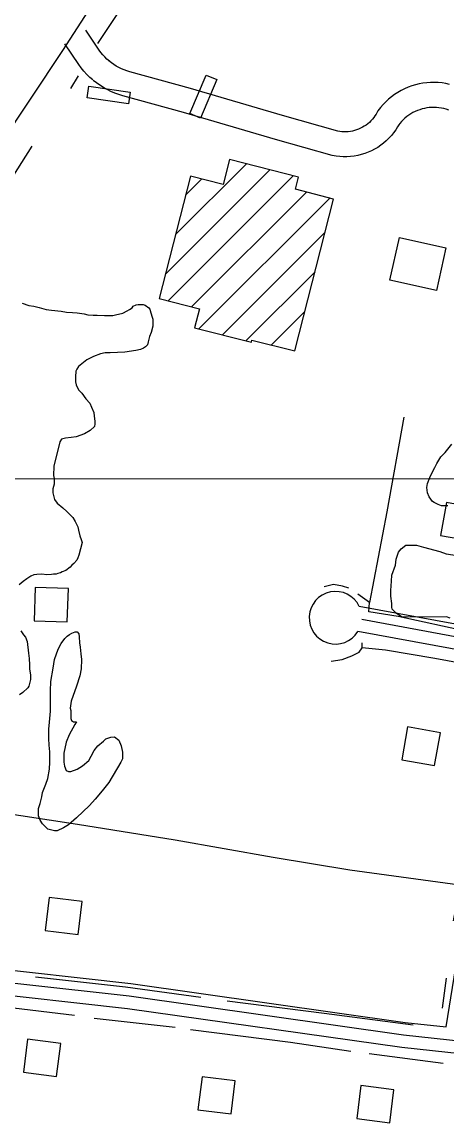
# Model space of a CAD drawing. Extents: x 3297735 to 3335592, y 670436 to 695807.
# Drawn here: x 3304487 to 3304997, y 678069 to 679392 of the extents above; entities that cross this region are included whole.
import ezdxf

# ---------------------------------------------------------------- set-up
doc = ezdxf.new("R2010")
doc.units = 0
for name, color, linetype in [('V-BLDG-OTLN', 7, 'Continuous'), ('V-GRID-MAJR', 7, 'Continuous'), ('V-ROAD-CNTR', 7, 'Continuous'), ('V-SITE-VEGE', 7, 'Continuous'), ('V-TOPO-SHOR', 7, 'Continuous')]:
    doc.layers.add(name, color=color, linetype=linetype)

msp = doc.modelspace()

# ---------------------------------------------------------------- linework, layer by layer
at = {"layer": 'V-BLDG-OTLN'}
for p, q in [((3304658.8, 679090), (3304784.1, 679215.3)), ((3304670.9, 679137.5), (3304755.9, 679222.5)), ((3304662, 679057.8), (3304812.2, 679208.1)), ((3304683, 679184.9), (3304702.1, 679204)), ((3304690.1, 679050.6), (3304828, 679188.4)), ((3304699.1, 679024.2), (3304856.1, 679181.3)), ((3304727.2, 679017), (3304850.4, 679140.2)), ((3304755.4, 679009.8), (3304838.3, 679092.8)), ((3304785.9, 679005), (3304826.2, 679045.3))]:
    msp.add_line(p, q, dxfattribs=at)
for points in [[(3304688.2, 679282.8), (3304707.6, 679328.9), (3304720.5, 679323.4), (3304701.1, 679277.3)], [(3304566.9, 679315.5), (3304616.4, 679308.4), (3304614.5, 679294.5), (3304565, 679301.6)], [(3304814.1, 678997.8), (3304860.6, 679180.1), (3304814.7, 679191.8), (3304818.5, 679206.5), (3304735.8, 679227.6), (3304728.1, 679197.4), (3304688.8, 679207.5), (3304651.3, 679060.6), (3304699.6, 679048.2), (3304693.8, 679025.5), (3304761.9, 679008.2), (3304762.6, 679010.9)], [(3304928.1, 679082.8), (3304939.5, 679134.1), (3304995.4, 679121.7), (3304983.9, 679070.4)], [(3305028.4, 678769.6), (3305035.4, 678809), (3304996, 678816), (3304989, 678776.6)], [(3304502.6, 678714.1), (3304501.2, 678674.1), (3304541.1, 678672.7), (3304542.5, 678712.7)], [(3304981.8, 678500.5), (3304988.8, 678539.8), (3304949.4, 678546.8), (3304942.4, 678507.4)], [(3304514.5, 678302.4), (3304554.2, 678297.6), (3304559, 678337.3), (3304519.3, 678342.1)], [(3304533.2, 678167.1), (3304493.5, 678172.1), (3304488.4, 678132.5), (3304528.1, 678127.4)], [(3304742.6, 678122.1), (3304702.9, 678127.1), (3304697.9, 678087.4), (3304737.6, 678082.4)], [(3304933, 678111.5), (3304893.3, 678116.6), (3304888.3, 678076.9), (3304928, 678071.8)]]:
    msp.add_lwpolyline(points, close=True, dxfattribs=at)
at = {"layer": 'V-GRID-MAJR'}
msp.add_lwpolyline([(3301860.2, 678842.7), (3303311.9, 678843.6), (3306791, 678845.9), (3310174.4, 678848.5), (3313813, 678851.6), (3318760.4, 678856.5), (3322367.1, 678860.5), (3326388.7, 678865.3), (3330442.3, 678870.6), (3332389.2, 678873.4), (3333397.1, 678874.8)], dxfattribs=at)
at = {"layer": 'V-ROAD-CNTR'}
for points in [[(3304601.2, 679460.9), (3304535.3, 679358.3), (3304459.1, 679243.8), (3304380, 679119), (3304334, 679041.2), (3304242.5, 678890.7), (3304328.7, 679033)], [(3304591.6, 679345.5), (3304588.6, 679348.1), (3304586.1, 679350.6), (3304583.7, 679353.2), (3304581.5, 679355.9), (3304579.4, 679358.7), (3304563.3, 679382.9)], [(3304571.7, 679323), (3304568.2, 679326.1), (3304564.6, 679329.7), (3304561.1, 679333.4), (3304557.9, 679337.4), (3304554.9, 679341.4), (3304538.3, 679366.2)], [(3304999.8, 679317.7), (3304995.3, 679318.7), (3304990.7, 679319.4), (3304986.1, 679319.8), (3304981.5, 679320), (3304976.9, 679319.9), (3304972.3, 679319.6), (3304967.7, 679319), (3304963.2, 679318.2), (3304958.7, 679317.1), (3304954.3, 679315.8), (3304950, 679314.2), (3304945.8, 679312.4), (3304941.7, 679310.3), (3304937.7, 679308), (3304933.8, 679305.5), (3304930.1, 679302.8), (3304926.5, 679299.9), (3304923.1, 679296.8), (3304919.9, 679293.5), (3304916.9, 679290), (3304913.6, 679285.8), (3304911.5, 679282.1), (3304910.2, 679279.9), (3304908.7, 679277.8), (3304907.1, 679275.8), (3304905.4, 679273.9), (3304903.5, 679272.1), (3304901.6, 679270.5), (3304899.6, 679268.9), (3304897.4, 679267.5), (3304895.2, 679266.2), (3304892.9, 679265), (3304890.6, 679263.9), (3304888.2, 679263), (3304885.8, 679262.3), (3304883.3, 679261.7), (3304880.7, 679261.2), (3304878.2, 679260.9), (3304875.6, 679260.8), (3304873.1, 679260.8), (3304870.5, 679260.9), (3304868, 679261.2), (3304865.8, 679261.6), (3304799.3, 679280.5), (3304688.8, 679312.9), (3304616.1, 679332.7), (3304612.6, 679333.8), (3304609.3, 679335), (3304606.1, 679336.4), (3304602.9, 679338), (3304599.9, 679339.7), (3304596.9, 679341.6), (3304594, 679343.6), (3304591, 679346)], [(3304998.9, 679286.7), (3304995.5, 679287.8), (3304992.7, 679288.6), (3304989.9, 679289.2), (3304987, 679289.6), (3304984, 679289.9), (3304981.1, 679290), (3304978.2, 679290), (3304975.3, 679289.8), (3304972.4, 679289.4), (3304969.5, 679288.9), (3304966.7, 679288.2), (3304963.9, 679287.3), (3304961.1, 679286.3), (3304958.4, 679285.1), (3304955.8, 679283.8), (3304953.2, 679282.4), (3304950.8, 679280.8), (3304948.4, 679279.1), (3304946.2, 679277.2), (3304944, 679275.2), (3304942, 679273.1), (3304940, 679270.9), (3304938.7, 679269.2), (3304937.4, 679266.9), (3304935.1, 679263.2), (3304932.6, 679259.7), (3304929.9, 679256.3), (3304926.9, 679253.1), (3304923.8, 679250), (3304920.5, 679247.2), (3304917.1, 679244.6), (3304913.5, 679242.1), (3304909.8, 679239.9), (3304905.9, 679237.9), (3304901.9, 679236.2), (3304897.9, 679234.6), (3304893.7, 679233.4), (3304889.5, 679232.3), (3304885.2, 679231.6), (3304880.9, 679231), (3304876.6, 679230.8), (3304872.2, 679230.8), (3304867.9, 679231), (3304863.6, 679231.5), (3304859, 679232.4), (3304791, 679251.7), (3304680.6, 679284), (3304607.6, 679303.9), (3304602.9, 679305.4), (3304598.1, 679307.2), (3304593.4, 679309.2), (3304588.9, 679311.4), (3304584.5, 679313.9), (3304580.2, 679316.7), (3304576, 679319.6), (3304572.3, 679322.5)], [(3305072.5, 678656.5), (3305030.8, 678665.7), (3304891.4, 678691.4)], [(3307413.1, 678185.7), (3306829.5, 678297.4), (3306376.9, 678385.2), (3305984.3, 678464.6), (3305783, 678506.4), (3305433.6, 678571.8), (3305144.3, 678625.3), (3305027.9, 678651), (3304894.4, 678675.5)], [(3305067.3, 678626.9), (3305024.9, 678636.3), (3304889.8, 678661.1)], [(3304995.6, 678187), (3305060.6, 678589.3), (3305067.3, 678626.9)], [(3303957.6, 678324.1), (3304245, 678280.3), (3304617.2, 678238.9), (3304946.3, 678192.3), (3304995.6, 678187)], [(3303955.4, 678309.2), (3304243, 678265.4), (3304615.3, 678224), (3304944.4, 678177.4), (3305069.6, 678163.9), (3305438.4, 678114.7), (3305806.5, 678070.4), (3305997.6, 678043.4), (3306081.5, 678035.4)], [(3303953.1, 678294.4), (3304241.1, 678250.5), (3304613.5, 678209.1), (3304942.6, 678162.5), (3305067.8, 678149), (3305436.5, 678099.8), (3305804.6, 678055.6), (3305995.8, 678028.5), (3306083.4, 678020.2)]]:
    msp.add_lwpolyline(points, dxfattribs=at)
msp.add_arc((3304862.9, 678677.7), 31.6, 25.5707, 328.406, dxfattribs=at)
at = {"layer": 'V-SITE-VEGE'}
for points in [[(3304486.8, 679055.3), (3304495.1, 679052.4), (3304501, 679051.5), (3304507.3, 679050.1), (3304515.7, 679047.7), (3304522, 679046.8), (3304533.8, 679045.4), (3304540.1, 679044.5), (3304547.5, 679044), (3304552.9, 679043.6), (3304561.2, 679042.2), (3304565.6, 679041.3), (3304572, 679040.8), (3304576.8, 679040.9), (3304585.6, 679040.5), (3304595.9, 679040.5), (3304598.8, 679041.1), (3304607.6, 679043.1), (3304613, 679046.1), (3304615.9, 679047.5), (3304618.8, 679049.5), (3304620.3, 679051.5), (3304623.7, 679053), (3304626.1, 679053.5), (3304632, 679053.6), (3304634.4, 679052.6), (3304638.9, 679049.7), (3304640.3, 679047.8), (3304641.4, 679043.4), (3304642.9, 679038.5), (3304643.9, 679036.1), (3304643.9, 679027.7), (3304641.6, 679019.9), (3304639.6, 679015), (3304638.2, 679008.6), (3304637.3, 679005.2), (3304634.9, 679002.7), (3304632.4, 679001.2), (3304629, 678999.7), (3304623.2, 678998.2), (3304610, 678996.2), (3304601.2, 678996.1), (3304592.4, 678995.5), (3304586.5, 678995.5), (3304581.1, 678994.5), (3304572.4, 678991), (3304564.6, 678987), (3304554.4, 678979.1), (3304552.5, 678976.1), (3304551.5, 678973.7), (3304551.1, 678966.8), (3304551.1, 678961), (3304551.6, 678957.1), (3304554.6, 678951.2), (3304558.6, 678947.3), (3304563.5, 678940.5), (3304568, 678935.2), (3304570, 678930.3), (3304572.9, 678924), (3304573.5, 678919.6), (3304574, 678913.7), (3304574, 678910.3), (3304573.6, 678907.4), (3304568.7, 678902.4), (3304561.9, 678898.5), (3304551.7, 678895), (3304545.8, 678893.9), (3304539, 678893.4), (3304534.1, 678891.9), (3304532.2, 678888.9), (3304525.1, 678859.5), (3304524.7, 678848.3), (3304525.2, 678844.9), (3304525.3, 678838), (3304523.8, 678832.6), (3304523.9, 678827.8), (3304525.9, 678819.5), (3304528.9, 678815.1), (3304535.8, 678809.8), (3304540.7, 678805.4), (3304547.6, 678798.1), (3304550.6, 678793.3), (3304553.6, 678786.9), (3304554.6, 678783), (3304556.1, 678776.2), (3304557.6, 678771.8), (3304559.1, 678767.9), (3304554.8, 678752.7), (3304553.9, 678749.8), (3304552.4, 678746.8), (3304549, 678742.9), (3304546.6, 678740.9), (3304544.7, 678738.5), (3304539.3, 678734.5), (3304534.9, 678733)], [(3304997.7, 678812.2), (3304989.9, 678812.1), (3304986, 678813.5), (3304981.1, 678816), (3304979.1, 678817.4), (3304975.2, 678822.7), (3304973.2, 678827.6), (3304972.6, 678834), (3304973.1, 678838.9), (3304975.9, 678846.2), (3304978.8, 678852.1), (3304982.2, 678858), (3304984.6, 678862.9), (3304989.4, 678870.8), (3304994.3, 678876.2), (3305002.5, 678886)], [(3305000.3, 678677.3), (3304995.9, 678678.7), (3304948, 678678.3), (3304942.2, 678678.7), (3304935.8, 678683.1), (3304930.8, 678687.9), (3304930.3, 678690.4), (3304930.3, 678694.8), (3304929.2, 678703.6), (3304929.2, 678710.4), (3304930.1, 678721.7), (3304930.5, 678729), (3304934.8, 678740.8), (3304935.7, 678748.1), (3304938.6, 678756.4), (3304941.5, 678760.4), (3304947.3, 678764.8), (3304960, 678764.9), (3304968.3, 678762.6), (3304987.9, 678757.3), (3304995.8, 678754.5), (3305009, 678752.6)], [(3304534.9, 678733), (3304533, 678731.5), (3304529.6, 678731), (3304527.6, 678730), (3304524.7, 678730), (3304522.3, 678729.5), (3304516.4, 678729.4), (3304510.5, 678729.9), (3304504.7, 678729.8), (3304500.8, 678729.3), (3304497.3, 678727.8), (3304492.5, 678724.3), (3304488.1, 678721.4), (3304483.3, 678717.4)], [(3304485.2, 678662.2), (3304488.6, 678657.3), (3304491.1, 678654.4), (3304493.1, 678649.1), (3304494.7, 678635.4), (3304495.2, 678629), (3304495.8, 678621.2), (3304495.8, 678616.3), (3304496.9, 678609), (3304496.9, 678603.6), (3304495, 678595.8), (3304493.6, 678593.8), (3304487.8, 678587.9), (3304483.9, 678585.4)]]:
    msp.add_lwpolyline(points, dxfattribs=at)
msp.add_lwpolyline([(3304590.9, 678480), (3304582.9, 678469.9), (3304574.4, 678460), (3304567.8, 678452.6), (3304552.3, 678437.8), (3304542.4, 678429.3), (3304536.6, 678425.5), (3304528.9, 678422), (3304525.6, 678422), (3304517.7, 678423.9), (3304511.4, 678430.3), (3304508.4, 678434.9), (3304506.7, 678440.2), (3304506.7, 678449), (3304508.4, 678454.7), (3304510.4, 678462.7), (3304511.5, 678468.2), (3304515.3, 678478.1), (3304517.8, 678484.9), (3304519.8, 678496.2), (3304520.1, 678504.4), (3304520.1, 678516.8), (3304519.3, 678525), (3304519.1, 678532.7), (3304519.1, 678544), (3304519.9, 678552.5), (3304521.1, 678565.7), (3304521.1, 678575), (3304520.9, 678590.2), (3304521.4, 678601.1), (3304524, 678617.3), (3304525.9, 678627.5), (3304530.3, 678639.9), (3304533.7, 678647), (3304538.1, 678653), (3304541.1, 678655.8), (3304543.6, 678657.7), (3304546.6, 678659.3), (3304550.5, 678661), (3304552.9, 678661), (3304554.8, 678658.5), (3304555.4, 678654.9), (3304555.9, 678647.8), (3304556.7, 678642.5), (3304557.5, 678634.6), (3304558.1, 678627.7), (3304557.8, 678616.4), (3304556.1, 678607.9), (3304552.2, 678595.6), (3304545.6, 678577.7), (3304544.7, 678569.2), (3304545.3, 678566.5), (3304545.2, 678556.8), (3304546, 678554.4), (3304548.5, 678553), (3304552.1, 678553), (3304550.2, 678549.7), (3304543.3, 678537.1), (3304539.9, 678528.3), (3304537.1, 678515.1), (3304537.1, 678504.4), (3304537.9, 678499.7), (3304539.8, 678494.5), (3304542.6, 678493.4), (3304545.3, 678493.4), (3304553, 678496.1), (3304559.4, 678499.9), (3304566.8, 678506.5), (3304569.6, 678511.7), (3304573.4, 678518.6), (3304577.6, 678524.1), (3304584.5, 678529.8), (3304587.5, 678532.5), (3304593.3, 678534.5), (3304597.9, 678534.7), (3304602.9, 678530.9), (3304605.6, 678524.2), (3304607.2, 678516.6), (3304607.2, 678508.3), (3304605.3, 678504.5)], close=True, dxfattribs=at)
at = {"layer": 'V-TOPO-SHOR'}
for p, q in [((3304554.1, 679327.8), (3304544.9, 679312.9)), ((3304902.8, 678684.8), (3304903.7, 678696.2)), ((3304991.4, 678209.2), (3304996, 678245.3)), ((3304549.6, 678200.7), (3304466.7, 678210.6)), ((3304670.4, 678186.2), (3304573.4, 678197.1)), ((3304992.1, 678143), (3304903.1, 678154.7))]:
    msp.add_line(p, q, dxfattribs=at)
for points in [[(3304663.6, 679505.1), (3304609.2, 679414.8), (3304577.4, 679366.6)], [(3304498.4, 679243.6), (3304439.1, 679149.9), (3304420.1, 679125.5)], [(3304944.9, 678918.4), (3304924.3, 678804.7), (3304903.7, 678696.2), (3304889.6, 678706)], [(3305099.7, 678780.4), (3305072.9, 678660.5), (3305067.6, 678650.8), (3305060.5, 678650), (3305022.6, 678660.7), (3304938, 678679.4), (3304902.8, 678684.8)], [(3304879, 678713.1), (3304871.1, 678715.7), (3304860.5, 678717.5), (3304849.1, 678714.9)], [(3304857.6, 678625.8), (3304870.9, 678627.5), (3304882.3, 678631.9), (3304891.2, 678636.3), (3304894.7, 678641.6), (3304894.7, 678647.8)], [(3305038.1, 678502.7), (3305047.9, 678546.8), (3305057.8, 678599.7), (3305058.7, 678610.3), (3305056.9, 678614.7), (3305053.4, 678616.5), (3305038.4, 678618.3), (3304982, 678629), (3304922.9, 678638.9), (3304894.7, 678641.6)], [(3304349.2, 678461.4), (3304553.3, 678429.9), (3304670.7, 678411.1), (3304788.1, 678390.4), (3304879.9, 678375.2), (3305012.1, 678357.3), (3305004.1, 678314.1)], [(3304701.3, 678222.3), (3304611, 678234.6), (3304503, 678246.7)], [(3304956.1, 678189), (3304849.4, 678203.1), (3304733.1, 678217.8)], [(3304881.1, 678157.5), (3304809, 678168.2), (3304688.9, 678183.5)]]:
    msp.add_lwpolyline(points, dxfattribs=at)

doc.saveas('drawing.dxf')
